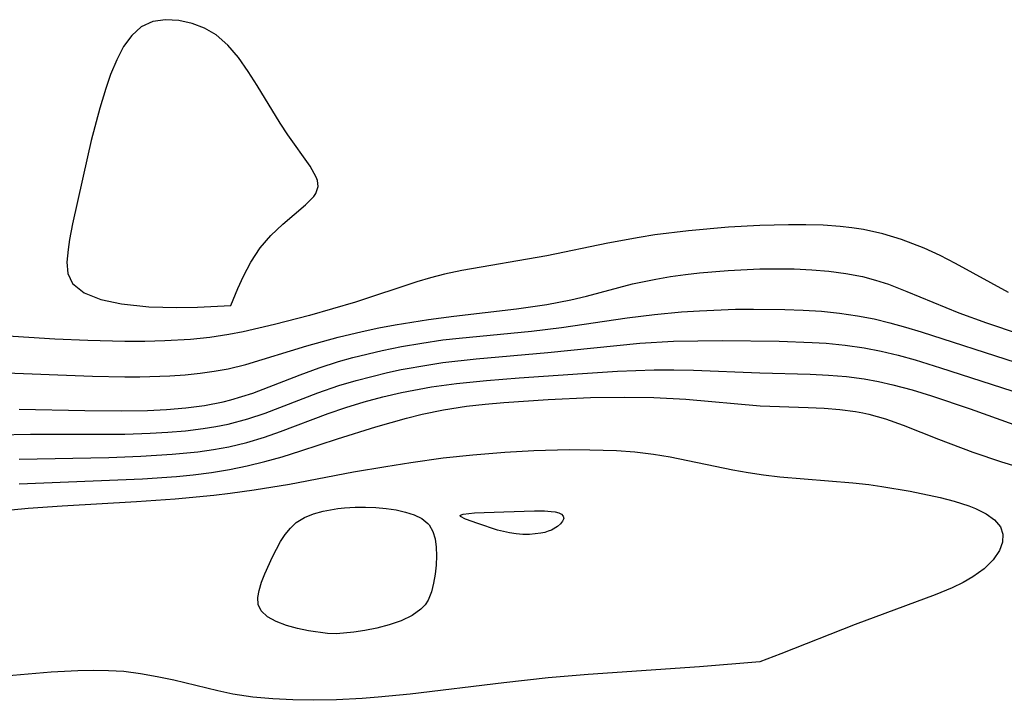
# Model space of a CAD drawing. Header units: metres. Extents: x 1073367 to 1082519, y 1569854 to 1574957.
# Tile 763 of 1056: x 1080609 to 1080702, y 1571646 to 1571710. Entities that reach past the tile are written whole.
import ezdxf

# ---------------------------------------------------------------- set-up
doc = ezdxf.new("R2010")
doc.units = ezdxf.units.M
doc.layers.add('CGG_CurvaNivelLidar_v1', color=253, linetype='Continuous', lineweight=30)

msp = doc.modelspace()

# ---------------------------------------------------------------- linework, layer by layer
at = {"layer": 'CGG_CurvaNivelLidar_v1'}
for p, q in [((1080621.1412, 1571710.0418, 76.5), (1080620.0445, 1571709.5416, 76.5)), ((1080622.3277, 1571710.2246, 76.5), (1080621.1412, 1571710.0418, 76.5)), ((1080623.5769, 1571710.157, 76.5), (1080622.3277, 1571710.2246, 76.5)), ((1080624.8421, 1571709.8802, 76.5), (1080623.5769, 1571710.157, 76.5)), ((1080626.0206, 1571709.4379, 76.5), (1080624.8421, 1571709.8802, 76.5)), ((1080620.0445, 1571709.5416, 76.5), (1080619.1425, 1571708.7393, 76.5)), ((1080627.1257, 1571708.797, 76.5), (1080626.0206, 1571709.4379, 76.5)), ((1080619.1425, 1571708.7393, 76.5), (1080618.3769, 1571707.6825, 76.5)), ((1080628.2278, 1571707.8241, 76.5), (1080627.1257, 1571708.797, 76.5)), ((1080618.3769, 1571707.6825, 76.5), (1080617.7163, 1571706.4342, 76.5)), ((1080629.2243, 1571706.6389, 76.5), (1080628.2278, 1571707.8241, 76.5)), ((1080617.7163, 1571706.4342, 76.5), (1080617.1358, 1571705.0442, 76.5)), ((1080630.1566, 1571705.3145, 76.5), (1080629.2243, 1571706.6389, 76.5)), ((1080631.0014, 1571704.0001, 76.5), (1080630.1566, 1571705.3145, 76.5)), ((1080617.1358, 1571705.0442, 76.5), (1080616.6771, 1571703.7349, 76.5)), ((1080616.6771, 1571703.7349, 76.5), (1080616.1157, 1571701.8627, 76.5)), ((1080633.1819, 1571700.4344, 76.5), (1080631.0014, 1571704.0001, 76.5)), ((1080616.1157, 1571701.8627, 76.5), (1080615.3129, 1571698.8065, 76.5)), ((1080633.8885, 1571699.337, 76.5), (1080633.1819, 1571700.4344, 76.5)), ((1080615.3129, 1571698.8065, 76.5), (1080614.9444, 1571697.2532, 76.5)), ((1080635.9925, 1571696.3894, 76.5), (1080633.8885, 1571699.337, 76.5)), ((1080614.9444, 1571697.2532, 76.5), (1080613.5563, 1571690.9288, 76.5)), ((1080636.5674, 1571695.3552, 76.5), (1080635.9925, 1571696.3894, 76.5)), ((1080636.6846, 1571695.0351, 76.5), (1080636.5674, 1571695.3552, 76.5)), ((1080636.7661, 1571694.4656, 76.5), (1080636.6846, 1571695.0351, 76.5)), ((1080636.5466, 1571693.8123, 76.5), (1080636.7661, 1571694.4656, 76.5)), ((1080635.5736, 1571692.7318, 76.5), (1080636.3398, 1571693.5188, 76.5)), ((1080636.3398, 1571693.5188, 76.5), (1080636.5466, 1571693.8123, 76.5)), ((1080633.422, 1571690.9053, 76.5), (1080635.5736, 1571692.7318, 76.5)), ((1080613.5563, 1571690.9288, 76.5), (1080613.2702, 1571689.4624, 76.5)), ((1080632.2868, 1571689.8349, 76.5), (1080633.422, 1571690.9053, 76.5)), ((1080671.7624, 1571690.2748, 76), (1080668.5855, 1571689.8783, 76)), ((1080675.5512, 1571690.6037, 76), (1080671.7624, 1571690.2748, 76)), ((1080678.5158, 1571690.77, 76), (1080675.5512, 1571690.6037, 76)), ((1080681.2104, 1571690.8462, 76), (1080678.5158, 1571690.77, 76)), ((1080682.8541, 1571690.8482, 76), (1080681.2104, 1571690.8462, 76)), ((1080684.4877, 1571690.802, 76), (1080682.8541, 1571690.8482, 76)), ((1080686.1077, 1571690.6901, 76), (1080684.4877, 1571690.802, 76)), ((1080687.2097, 1571690.5646, 76), (1080686.1077, 1571690.6901, 76)), ((1080688.3013, 1571690.3911, 76), (1080687.2097, 1571690.5646, 76)), ((1080690.1152, 1571689.9804, 76), (1080688.3013, 1571690.3911, 76)), ((1080613.2702, 1571689.4624, 76.5), (1080613.1209, 1571688.5065, 76.5)), ((1080631.2634, 1571688.65, 76.5), (1080632.2868, 1571689.8349, 76.5)), ((1080667.0933, 1571689.641, 76), (1080664.1255, 1571689.0919, 76)), ((1080668.5855, 1571689.8783, 76), (1080667.0933, 1571689.641, 76)), ((1080691.8945, 1571689.4427, 76), (1080690.1152, 1571689.9804, 76)), ((1080692.9779, 1571689.0553, 76), (1080691.8945, 1571689.4427, 76)), ((1080613.1209, 1571688.5065, 76.5), (1080613.018, 1571687.3133, 76.5)), ((1080630.3887, 1571687.3168, 76.5), (1080631.2634, 1571688.65, 76.5)), ((1080664.1255, 1571689.0919, 76), (1080658.3868, 1571687.8995, 76)), ((1080694.0442, 1571688.6238, 76), (1080692.9779, 1571689.0553, 76)), ((1080695.5361, 1571687.9283, 76), (1080694.0442, 1571688.6238, 76)), ((1080658.3868, 1571687.8995, 76), (1080650.355, 1571686.5278, 76)), ((1080696.9989, 1571687.1676, 76), (1080695.5361, 1571687.9283, 76)), ((1080613.018, 1571687.3133, 76.5), (1080613.0905, 1571686.2363, 76.5)), ((1080629.7006, 1571685.998, 76.5), (1080630.3887, 1571687.3168, 76.5)), ((1080650.355, 1571686.5278, 76), (1080648.6902, 1571686.1715, 76)), ((1080672.8168, 1571686.3038, 75.5), (1080675.5135, 1571686.5288, 75.5)), ((1080675.5135, 1571686.5288, 75.5), (1080678.501, 1571686.6653, 75.5)), ((1080678.501, 1571686.6653, 75.5), (1080680.1349, 1571686.6872, 75.5)), ((1080680.1349, 1571686.6872, 75.5), (1080681.7632, 1571686.6652, 75.5)), ((1080681.7632, 1571686.6652, 75.5), (1080683.4061, 1571686.5898, 75.5)), ((1080683.4061, 1571686.5898, 75.5), (1080685.0361, 1571686.4524, 75.5)), ((1080702.0081, 1571684.4285, 76), (1080696.9989, 1571687.1676, 76)), ((1080613.0905, 1571686.2363, 76.5), (1080613.5382, 1571685.2951, 76.5)), ((1080629.1701, 1571684.8177, 76.5), (1080629.7006, 1571685.998, 76.5)), ((1080647.3847, 1571685.8397, 76), (1080646.0923, 1571685.4636, 76)), ((1080648.6902, 1571686.1715, 76), (1080647.3847, 1571685.8397, 76)), ((1080666.4837, 1571685.2468, 75.5), (1080668.6679, 1571685.716, 75.5)), ((1080668.6679, 1571685.716, 75.5), (1080670.0667, 1571685.9541, 75.5)), ((1080670.0667, 1571685.9541, 75.5), (1080671.4738, 1571686.1505, 75.5)), ((1080671.4738, 1571686.1505, 75.5), (1080672.8168, 1571686.3038, 75.5)), ((1080685.0361, 1571686.4524, 75.5), (1080686.6304, 1571686.2427, 75.5)), ((1080686.6304, 1571686.2427, 75.5), (1080688.2018, 1571685.9388, 75.5)), ((1080688.2018, 1571685.9388, 75.5), (1080689.448, 1571685.6115, 75.5)), ((1080689.448, 1571685.6115, 75.5), (1080690.6755, 1571685.2155, 75.5)), ((1080613.5382, 1571685.2951, 76.5), (1080614.6362, 1571684.4206, 76.5)), ((1080628.5, 1571683.2125, 76.5), (1080629.1701, 1571684.8177, 76.5)), ((1080646.0923, 1571685.4636, 76), (1080640.2842, 1571683.5343, 76)), ((1080662.1376, 1571684.1114, 75.5), (1080666.4837, 1571685.2468, 75.5)), ((1080690.6755, 1571685.2155, 75.5), (1080692.41, 1571684.5508, 75.5)), ((1080614.6362, 1571684.4206, 76.5), (1080616.2341, 1571683.7933, 76.5)), ((1080616.2341, 1571683.7933, 76.5), (1080618.1726, 1571683.3766, 76.5)), ((1080658.3746, 1571683.3061, 75.5), (1080660.6497, 1571683.7578, 75.5)), ((1080660.6497, 1571683.7578, 75.5), (1080662.1376, 1571684.1114, 75.5)), ((1080692.41, 1571684.5508, 75.5), (1080697.3266, 1571682.5356, 75.5)), ((1080618.1726, 1571683.3766, 76.5), (1080620.7681, 1571683.1014, 76.5)), ((1080620.7681, 1571683.1014, 76.5), (1080623.418, 1571683.0213, 76.5)), ((1080623.418, 1571683.0213, 76.5), (1080625.3673, 1571683.0529, 76.5)), ((1080625.3673, 1571683.0529, 76.5), (1080628.5, 1571683.2125, 76.5)), ((1080640.2842, 1571683.5343, 76), (1080635.9278, 1571682.2806, 76)), ((1080649.5974, 1571682.2163, 75.5), (1080655.5154, 1571682.8862, 75.5)), ((1080655.5154, 1571682.8862, 75.5), (1080658.3746, 1571683.3061, 75.5)), ((1080672.7868, 1571682.7178, 75), (1080676.1904, 1571682.8521, 75)), ((1080676.1904, 1571682.8521, 75), (1080677.8921, 1571682.8766, 75)), ((1080677.8921, 1571682.8766, 75), (1080680.8651, 1571682.846, 75)), ((1080680.8651, 1571682.846, 75), (1080682.5996, 1571682.7785, 75)), ((1080635.9278, 1571682.2806, 76), (1080632.6282, 1571681.4292, 76)), ((1080644.0492, 1571681.3921, 75.5), (1080647.1884, 1571681.9, 75.5)), ((1080647.1884, 1571681.9, 75.5), (1080649.5974, 1571682.2163, 75.5)), ((1080659.7585, 1571681.1268, 75), (1080665.9792, 1571682.0461, 75)), ((1080665.9792, 1571682.0461, 75), (1080668.5601, 1571682.3783, 75)), ((1080668.5601, 1571682.3783, 75), (1080671.0872, 1571682.6072, 75)), ((1080671.0872, 1571682.6072, 75), (1080672.7868, 1571682.7178, 75)), ((1080682.5996, 1571682.7785, 75), (1080684.3272, 1571682.6653, 75)), ((1080684.3272, 1571682.6653, 75), (1080686.0452, 1571682.4952, 75)), ((1080686.0452, 1571682.4952, 75), (1080687.7503, 1571682.2527, 75)), ((1080687.7503, 1571682.2527, 75), (1080689.3155, 1571681.9467, 75)), ((1080689.3155, 1571681.9467, 75), (1080690.7994, 1571681.5841, 75)), ((1080697.3266, 1571682.5356, 75.5), (1080699.9236, 1571681.5728, 75.5)), ((1080632.6282, 1571681.4292, 76), (1080629.6573, 1571680.7333, 76)), ((1080640.9342, 1571680.7708, 75.5), (1080642.4879, 1571681.0969, 75.5)), ((1080642.4879, 1571681.0969, 75.5), (1080644.0492, 1571681.3921, 75.5)), ((1080656.9194, 1571680.8009, 75), (1080659.7585, 1571681.1268, 75)), ((1080690.7994, 1571681.5841, 75), (1080692.2747, 1571681.1705, 75)), ((1080692.2747, 1571681.1705, 75), (1080693.7447, 1571680.7213, 75)), ((1080699.9236, 1571681.5728, 75.5), (1080703.013, 1571680.5437, 75.5)), ((1080611.8703, 1571680.0408, 76), (1080606.9622, 1571680.3383, 76)), ((1080614.9799, 1571679.8965, 76), (1080611.8703, 1571680.0408, 76)), ((1080624.6791, 1571680.0102, 76), (1080622.2645, 1571679.8631, 76)), ((1080626.5142, 1571680.1979, 76), (1080624.6791, 1571680.0102, 76)), ((1080628.3325, 1571680.4704, 76), (1080626.5142, 1571680.1979, 76)), ((1080629.6573, 1571680.7333, 76), (1080628.3325, 1571680.4704, 76)), ((1080635.6783, 1571679.3865, 75.5), (1080638.6401, 1571680.2204, 75.5)), ((1080638.6401, 1571680.2204, 75.5), (1080640.9342, 1571680.7708, 75.5)), ((1080648.5329, 1571679.9536, 75), (1080650.0883, 1571680.1411, 75)), ((1080650.0883, 1571680.1411, 75), (1080656.9194, 1571680.8009, 75)), ((1080693.7447, 1571680.7213, 75), (1080702.7221, 1571677.8204, 75)), ((1080618.5021, 1571679.8067, 76), (1080614.9799, 1571679.8965, 76)), ((1080620.3862, 1571679.8118, 76), (1080618.5021, 1571679.8067, 76)), ((1080622.2645, 1571679.8631, 76), (1080620.3862, 1571679.8118, 76)), ((1080629.9262, 1571677.6482, 75.5), (1080635.6783, 1571679.3865, 75.5)), ((1080642.7959, 1571678.9579, 75), (1080644.6253, 1571679.328, 75)), ((1080644.6253, 1571679.328, 75), (1080646.5736, 1571679.6676, 75)), ((1080646.5736, 1571679.6676, 75), (1080648.5329, 1571679.9536, 75)), ((1080658.4613, 1571678.7691, 74.5), (1080667.155, 1571679.6645, 74.5)), ((1080667.155, 1571679.6645, 74.5), (1080670.3497, 1571679.8484, 74.5)), ((1080670.3497, 1571679.8484, 74.5), (1080674.9311, 1571679.9189, 74.5)), ((1080674.9311, 1571679.9189, 74.5), (1080680.3276, 1571679.8428, 74.5)), ((1080680.3276, 1571679.8428, 74.5), (1080683.4642, 1571679.7278, 74.5)), ((1080683.4642, 1571679.7278, 74.5), (1080684.776, 1571679.6429, 74.5)), ((1080684.776, 1571679.6429, 74.5), (1080686.5728, 1571679.4753, 74.5)), ((1080686.5728, 1571679.4753, 74.5), (1080688.3554, 1571679.2249, 74.5)), ((1080688.3554, 1571679.2249, 74.5), (1080689.9749, 1571678.904, 74.5)), ((1080638.692, 1571677.9067, 75), (1080640.0482, 1571678.2925, 75)), ((1080640.0482, 1571678.2925, 75), (1080642.7959, 1571678.9579, 75)), ((1080648.5427, 1571677.8149, 74.5), (1080651.6841, 1571678.1735, 74.5)), ((1080651.6841, 1571678.1735, 74.5), (1080658.4613, 1571678.7691, 74.5)), ((1080689.9749, 1571678.904, 74.5), (1080691.5832, 1571678.5108, 74.5)), ((1080691.5832, 1571678.5108, 74.5), (1080693.1842, 1571678.066, 74.5)), ((1080626.9366, 1571676.9923, 75.5), (1080628.2552, 1571677.2386, 75.5)), ((1080628.2552, 1571677.2386, 75.5), (1080629.9262, 1571677.6482, 75.5)), ((1080635.0735, 1571676.6714, 75), (1080636.8693, 1571677.3194, 75)), ((1080636.8693, 1571677.3194, 75), (1080638.692, 1571677.9067, 75)), ((1080644.6159, 1571677.1516, 74.5), (1080647.2281, 1571677.6214, 74.5)), ((1080647.2281, 1571677.6214, 74.5), (1080648.5427, 1571677.8149, 74.5)), ((1080693.1842, 1571678.066, 74.5), (1080695.5933, 1571677.3324, 74.5)), ((1080695.5933, 1571677.3324, 74.5), (1080702.3354, 1571675.1635, 74.5)), ((1080601.8992, 1571677.0735, 75.5), (1080615.4199, 1571676.543, 75.5)), ((1080615.4199, 1571676.543, 75.5), (1080618.493, 1571676.4744, 75.5)), ((1080618.493, 1571676.4744, 75.5), (1080619.9073, 1571676.4767, 75.5)), ((1080619.9073, 1571676.4767, 75.5), (1080622.7547, 1571676.5652, 75.5)), ((1080622.7547, 1571676.5652, 75.5), (1080624.1845, 1571676.6626, 75.5)), ((1080624.1845, 1571676.6626, 75.5), (1080625.6051, 1571676.8057, 75.5)), ((1080625.6051, 1571676.8057, 75.5), (1080626.9366, 1571676.9923, 75.5)), ((1080630.5793, 1571674.9444, 75), (1080635.0735, 1571676.6714, 75)), ((1080640.3548, 1571676.1315, 74.5), (1080643.3071, 1571676.8728, 74.5)), ((1080643.3071, 1571676.8728, 74.5), (1080644.6159, 1571677.1516, 74.5)), ((1080652.6618, 1571676.1268, 74), (1080655.7601, 1571676.371, 74)), ((1080655.7601, 1571676.371, 74), (1080661.7416, 1571676.8016, 74)), ((1080661.7416, 1571676.8016, 74), (1080665.0639, 1571677.0052, 74)), ((1080665.0639, 1571677.0052, 74), (1080668.5099, 1571677.1423, 74)), ((1080668.5099, 1571677.1423, 74), (1080670.3728, 1571677.1466, 74)), ((1080670.3728, 1571677.1466, 74), (1080672.2349, 1571677.1032, 74)), ((1080672.2349, 1571677.1032, 74), (1080678.5114, 1571676.8406, 74)), ((1080678.5114, 1571676.8406, 74), (1080683.2648, 1571676.7171, 74)), ((1080683.2648, 1571676.7171, 74), (1080684.9859, 1571676.6373, 74)), ((1080684.9859, 1571676.6373, 74), (1080686.6817, 1571676.5006, 74)), ((1080686.6817, 1571676.5006, 74), (1080688.3652, 1571676.2827, 74)), ((1080688.3652, 1571676.2827, 74), (1080689.7252, 1571676.0322, 74)), ((1080636.7223, 1571674.9541, 74.5), (1080638.7222, 1571675.6435, 74.5)), ((1080638.7222, 1571675.6435, 74.5), (1080640.3548, 1571676.1315, 74.5)), ((1080644.6293, 1571674.9774, 74), (1080647.4817, 1571675.5121, 74)), ((1080647.4817, 1571675.5121, 74), (1080649.8336, 1571675.8395, 74)), ((1080649.8336, 1571675.8395, 74), (1080652.6618, 1571676.1268, 74)), ((1080689.7252, 1571676.0322, 74), (1080691.077, 1571675.725, 74)), ((1080691.077, 1571675.725, 74), (1080692.9131, 1571675.2359, 74)), ((1080628.4933, 1571674.2881, 75), (1080630.5793, 1571674.9444, 75)), ((1080631.7551, 1571673.0412, 74.5), (1080636.7223, 1571674.9541, 74.5)), ((1080641.1074, 1571674.1092, 74), (1080642.8599, 1571674.5709, 74)), ((1080642.8599, 1571674.5709, 74), (1080644.6293, 1571674.9774, 74)), ((1080658.5009, 1571674.3334, 73.5), (1080662.4958, 1571674.5054, 73.5)), ((1080662.4958, 1571674.5054, 73.5), (1080665.6821, 1571674.5648, 73.5)), ((1080665.6821, 1571674.5648, 73.5), (1080668.4789, 1571674.5345, 73.5)), ((1080668.4789, 1571674.5345, 73.5), (1080671.5084, 1571674.3629, 73.5)), ((1080692.9131, 1571675.2359, 74), (1080694.7403, 1571674.6855, 74)), ((1080694.7403, 1571674.6855, 74), (1080698.3728, 1571673.4584, 74)), ((1080622.4383, 1571673.3855, 75), (1080624.2413, 1571673.5372, 75)), ((1080624.2413, 1571673.5372, 75), (1080626.0238, 1571673.7703, 75)), ((1080626.0238, 1571673.7703, 75), (1080627.7791, 1571674.1099, 75)), ((1080627.7791, 1571674.1099, 75), (1080628.4933, 1571674.2881, 75)), ((1080637.7135, 1571673.0165, 74), (1080639.3755, 1571673.588, 74)), ((1080639.3755, 1571673.588, 74), (1080641.1074, 1571674.1092, 74)), ((1080648.6192, 1571673.3627, 73.5), (1080650.7788, 1571673.6918, 73.5)), ((1080650.7788, 1571673.6918, 73.5), (1080652.5328, 1571673.8938, 73.5)), ((1080652.5328, 1571673.8938, 73.5), (1080654.2946, 1571674.0549, 73.5)), ((1080654.2946, 1571674.0549, 73.5), (1080658.5009, 1571674.3334, 73.5)), ((1080671.5084, 1571674.3629, 73.5), (1080678.5402, 1571673.7429, 73.5)), ((1080678.5402, 1571673.7429, 73.5), (1080683.07, 1571673.5852, 73.5)), ((1080683.07, 1571673.5852, 73.5), (1080684.5745, 1571673.509, 73.5)), ((1080684.5745, 1571673.509, 73.5), (1080686.0692, 1571673.3829, 73.5)), ((1080608.5145, 1571673.4218, 75), (1080614.7166, 1571673.2861, 75)), ((1080614.7166, 1571673.2861, 75), (1080618.1824, 1571673.2507, 75)), ((1080618.1824, 1571673.2507, 75), (1080620.6203, 1571673.2962, 75)), ((1080620.6203, 1571673.2962, 75), (1080622.4383, 1571673.3855, 75)), ((1080630.1, 1571672.4908, 74.5), (1080631.7551, 1571673.0412, 74.5)), ((1080633.2056, 1571671.2982, 74), (1080637.7135, 1571673.0165, 74)), ((1080642.226, 1571671.7425, 73.5), (1080645.1246, 1571672.5794, 73.5)), ((1080645.1246, 1571672.5794, 73.5), (1080646.5861, 1571672.9453, 73.5)), ((1080646.5861, 1571672.9453, 73.5), (1080648.6192, 1571673.3627, 73.5)), ((1080686.0692, 1571673.3829, 73.5), (1080687.5498, 1571673.1827, 73.5)), ((1080687.5498, 1571673.1827, 73.5), (1080688.2448, 1571673.0543, 73.5)), ((1080688.2448, 1571673.0543, 73.5), (1080688.8076, 1571672.9316, 73.5)), ((1080688.8076, 1571672.9316, 73.5), (1080690.373, 1571672.5038, 73.5)), ((1080698.3728, 1571673.4584, 74), (1080703.8444, 1571671.4753, 74)), ((1080625.8945, 1571671.5797, 74.5), (1080627.0837, 1571671.7695, 74.5)), ((1080627.0837, 1571671.7695, 74.5), (1080628.2616, 1571672.0066, 74.5)), ((1080628.2616, 1571672.0066, 74.5), (1080630.1, 1571672.4908, 74.5)), ((1080638.5971, 1571670.6105, 73.5), (1080642.226, 1571671.7425, 73.5)), ((1080690.373, 1571672.5038, 73.5), (1080692.0567, 1571671.9172, 73.5)), ((1080692.0567, 1571671.9172, 73.5), (1080695.4048, 1571670.5741, 73.5)), ((1080601.1045, 1571670.8817, 74.5), (1080609.5676, 1571671.0449, 74.5)), ((1080609.5676, 1571671.0449, 74.5), (1080616.0753, 1571671.0392, 74.5)), ((1080616.0753, 1571671.0392, 74.5), (1080618.4965, 1571671.0688, 74.5)), ((1080618.4965, 1571671.0688, 74.5), (1080620.8793, 1571671.1484, 74.5)), ((1080620.8793, 1571671.1484, 74.5), (1080622.5625, 1571671.2433, 74.5)), ((1080622.5625, 1571671.2433, 74.5), (1080624.2354, 1571671.3821, 74.5)), ((1080624.2354, 1571671.3821, 74.5), (1080625.8945, 1571671.5797, 74.5)), ((1080630.0151, 1571670.2766, 74), (1080631.6908, 1571670.7724, 74)), ((1080631.6908, 1571670.7724, 74), (1080633.2056, 1571671.2982, 74)), ((1080626.8643, 1571669.6058, 74), (1080628.3145, 1571669.8722, 74)), ((1080628.3145, 1571669.8722, 74), (1080630.0151, 1571670.2766, 74)), ((1080635.1194, 1571669.4653, 73.5), (1080638.5971, 1571670.6105, 73.5)), ((1080695.4048, 1571670.5741, 73.5), (1080698.6207, 1571669.356, 73.5)), ((1080608.5132, 1571668.692, 74), (1080616.9866, 1571668.8632, 74)), ((1080616.9866, 1571668.8632, 74), (1080619.9922, 1571668.9661, 74)), ((1080619.9922, 1571668.9661, 74), (1080622.9635, 1571669.151, 74)), ((1080622.9635, 1571669.151, 74), (1080625.4007, 1571669.3973, 74)), ((1080625.4007, 1571669.3973, 74), (1080626.8643, 1571669.6058, 74)), ((1080631.7244, 1571668.4572, 73.5), (1080633.3735, 1571668.9198, 73.5)), ((1080633.3735, 1571668.9198, 73.5), (1080635.1194, 1571669.4653, 73.5)), ((1080648.5645, 1571668.8119, 73), (1080651.3678, 1571669.1151, 73)), ((1080651.3678, 1571669.1151, 73), (1080654.4181, 1571669.3584, 73)), ((1080654.4181, 1571669.3584, 73), (1080657.1563, 1571669.5068, 73)), ((1080657.1563, 1571669.5068, 73), (1080660.4753, 1571669.5891, 73)), ((1080660.4753, 1571669.5891, 73), (1080662.4215, 1571669.5862, 73)), ((1080662.4215, 1571669.5862, 73), (1080664.9546, 1571669.5131, 73)), ((1080664.9546, 1571669.5131, 73), (1080666.7059, 1571669.3856, 73)), ((1080666.7059, 1571669.3856, 73), (1080668.4477, 1571669.1787, 73)), ((1080668.4477, 1571669.1787, 73), (1080670.041, 1571668.9136, 73)), ((1080670.041, 1571668.9136, 73), (1080675.9684, 1571667.697, 73)), ((1080698.6207, 1571669.356, 73.5), (1080701.3527, 1571668.4242, 73.5)), ((1080628.3848, 1571667.7091, 73.5), (1080630.0615, 1571668.0509, 73.5)), ((1080630.0615, 1571668.0509, 73.5), (1080631.7244, 1571668.4572, 73.5)), ((1080640.1112, 1571667.4908, 73), (1080643.141, 1571668.0127, 73)), ((1080643.141, 1571668.0127, 73), (1080645.5078, 1571668.3829, 73)), ((1080645.5078, 1571668.3829, 73), (1080648.5645, 1571668.8119, 73)), ((1080701.3527, 1571668.4242, 73.5), (1080703.7798, 1571667.695, 73.5)), ((1080620.1505, 1571666.8322, 73.5), (1080623.374, 1571667.0629, 73.5)), ((1080623.374, 1571667.0629, 73.5), (1080624.9453, 1571667.2195, 73.5)), ((1080624.9453, 1571667.2195, 73.5), (1080626.6708, 1571667.4347, 73.5)), ((1080626.6708, 1571667.4347, 73.5), (1080628.3848, 1571667.7091, 73.5)), ((1080634.0461, 1571666.3141, 73), (1080640.1112, 1571667.4908, 73)), ((1080675.9684, 1571667.697, 73), (1080677.4036, 1571667.435, 73)), ((1080677.4036, 1571667.435, 73), (1080678.8457, 1571667.2133, 73)), ((1080678.8457, 1571667.2133, 73), (1080680.3853, 1571667.0324, 73)), ((1080680.3853, 1571667.0324, 73), (1080687.3037, 1571666.4567, 73)), ((1080608.5109, 1571666.3591, 73.5), (1080620.1505, 1571666.8322, 73.5)), ((1080630.7065, 1571665.7812, 73), (1080634.0461, 1571666.3141, 73)), ((1080687.3037, 1571666.4567, 73), (1080688.7952, 1571666.2927, 73)), ((1080688.7952, 1571666.2927, 73), (1080690.023, 1571666.1146, 73)), ((1080690.023, 1571666.1146, 73), (1080692.7082, 1571665.6546, 73)), ((1080623.2509, 1571664.9462, 73), (1080626.8969, 1571665.2842, 73)), ((1080626.8969, 1571665.2842, 73), (1080628.4384, 1571665.4648, 73)), ((1080628.4384, 1571665.4648, 73), (1080630.7065, 1571665.7812, 73)), ((1080692.7082, 1571665.6546, 73), (1080695.5455, 1571665.0775, 73)), ((1080609.3563, 1571664.0636, 73), (1080612.5706, 1571664.2962, 73)), ((1080612.5706, 1571664.2962, 73), (1080619.5909, 1571664.693, 73)), ((1080619.5909, 1571664.693, 73), (1080623.2509, 1571664.9462, 73)), ((1080695.5455, 1571665.0775, 73), (1080696.8753, 1571664.7318, 73)), ((1080696.8753, 1571664.7318, 73), (1080698.2454, 1571664.2804, 73)), ((1080698.2454, 1571664.2804, 73), (1080698.8908, 1571664.0208, 73)), ((1080607.7361, 1571663.9143, 73), (1080609.3563, 1571664.0636, 73)), ((1080635.4596, 1571663.1699, 72.5), (1080636.3194, 1571663.522, 72.5)), ((1080636.3194, 1571663.522, 72.5), (1080637.2451, 1571663.7835, 72.5)), ((1080637.2451, 1571663.7835, 72.5), (1080638.6209, 1571664.0344, 72.5)), ((1080638.6209, 1571664.0344, 72.5), (1080639.2607, 1571664.105, 72.5)), ((1080639.2607, 1571664.105, 72.5), (1080640.247, 1571664.159, 72.5)), ((1080640.247, 1571664.159, 72.5), (1080641.2389, 1571664.1588, 72.5)), ((1080641.2389, 1571664.1588, 72.5), (1080642.2254, 1571664.1125, 72.5)), ((1080642.2254, 1571664.1125, 72.5), (1080643.1948, 1571664.0228, 72.5)), ((1080643.1948, 1571664.0228, 72.5), (1080644.133, 1571663.8873, 72.5)), ((1080644.133, 1571663.8873, 72.5), (1080645.0225, 1571663.6978, 72.5)), ((1080645.0225, 1571663.6978, 72.5), (1080645.8404, 1571663.4401, 72.5)), ((1080645.8404, 1571663.4401, 72.5), (1080646.5567, 1571663.0928, 72.5)), ((1080650.1723, 1571663.3688, 72.5), (1080650.266, 1571663.4413, 72.5)), ((1080650.2271, 1571663.2717, 72.5), (1080650.1723, 1571663.3688, 72.5)), ((1080650.6841, 1571663.028, 72.5), (1080650.2271, 1571663.2717, 72.5)), ((1080650.266, 1571663.4413, 72.5), (1080650.4771, 1571663.4971, 72.5)), ((1080650.4771, 1571663.4971, 72.5), (1080651.5329, 1571663.6044, 72.5)), ((1080651.5329, 1571663.6044, 72.5), (1080654.3236, 1571663.725, 72.5)), ((1080654.3236, 1571663.725, 72.5), (1080657.2199, 1571663.8044, 72.5)), ((1080657.2199, 1571663.8044, 72.5), (1080658.1495, 1571663.7946, 72.5)), ((1080658.1495, 1571663.7946, 72.5), (1080658.7812, 1571663.754, 72.5)), ((1080658.7812, 1571663.754, 72.5), (1080659.1618, 1571663.704, 72.5)), ((1080659.1618, 1571663.704, 72.5), (1080659.4995, 1571663.6152, 72.5)), ((1080659.4995, 1571663.6152, 72.5), (1080659.7648, 1571663.4811, 72.5)), ((1080659.7648, 1571663.4811, 72.5), (1080659.9295, 1571663.3042, 72.5)), ((1080659.9295, 1571663.3042, 72.5), (1080659.9678, 1571663.0879, 72.5)), ((1080698.8908, 1571664.0208, 73), (1080699.8876, 1571663.5257, 73)), ((1080699.8876, 1571663.5257, 73), (1080700.6906, 1571662.9602, 73)), ((1080634.1327, 1571662.1803, 72.5), (1080634.6936, 1571662.6979, 72.5)), ((1080634.6936, 1571662.6979, 72.5), (1080635.4596, 1571663.1699, 72.5)), ((1080646.5567, 1571663.0928, 72.5), (1080647.1316, 1571662.6256, 72.5)), ((1080647.1316, 1571662.6256, 72.5), (1080647.2597, 1571662.4698, 72.5)), ((1080647.2597, 1571662.4698, 72.5), (1080647.5975, 1571661.8583, 72.5)), ((1080651.8393, 1571662.5969, 72.5), (1080650.6841, 1571663.028, 72.5)), ((1080653.6975, 1571661.9961, 72.5), (1080651.8393, 1571662.5969, 72.5)), ((1080659.3858, 1571662.3325, 72.5), (1080658.8095, 1571661.9756, 72.5)), ((1080659.6593, 1571662.5769, 72.5), (1080659.3858, 1571662.3325, 72.5)), ((1080659.8674, 1571662.837, 72.5), (1080659.6593, 1571662.5769, 72.5)), ((1080659.9678, 1571663.0879, 72.5), (1080659.8674, 1571662.837, 72.5)), ((1080700.6906, 1571662.9602, 73), (1080701.2384, 1571662.3046, 73)), ((1080633.2076, 1571660.9054, 72.5), (1080633.6436, 1571661.5748, 72.5)), ((1080633.6436, 1571661.5748, 72.5), (1080634.1327, 1571662.1803, 72.5)), ((1080647.5975, 1571661.8583, 72.5), (1080647.8076, 1571661.1485, 72.5)), ((1080654.8357, 1571661.7305, 72.5), (1080653.6975, 1571661.9961, 72.5)), ((1080655.4739, 1571661.6341, 72.5), (1080654.8357, 1571661.7305, 72.5)), ((1080656.119, 1571661.5776, 72.5), (1080655.4739, 1571661.6341, 72.5)), ((1080656.7422, 1571661.5705, 72.5), (1080656.119, 1571661.5776, 72.5)), ((1080657.796, 1571661.6853, 72.5), (1080656.7422, 1571661.5705, 72.5)), ((1080658.1773, 1571661.767, 72.5), (1080657.796, 1571661.6853, 72.5)), ((1080658.5, 1571661.8765, 72.5), (1080658.1773, 1571661.767, 72.5)), ((1080658.8095, 1571661.9756, 72.5), (1080658.5, 1571661.8765, 72.5)), ((1080701.2384, 1571662.3046, 73), (1080701.4696, 1571661.5974, 73)), ((1080701.4696, 1571661.5974, 73), (1080701.4379, 1571660.8319, 73)), ((1080632.4377, 1571659.4531, 72.5), (1080633.2076, 1571660.9054, 72.5)), ((1080647.8076, 1571661.1485, 72.5), (1080647.9182, 1571660.3684, 72.5)), ((1080701.4379, 1571660.8319, 73), (1080701.1608, 1571660.0494, 73)), ((1080647.9496, 1571659.5413, 72.5), (1080647.9152, 1571658.6873, 72.5)), ((1080647.9182, 1571660.3684, 72.5), (1080647.9496, 1571659.5413, 72.5)), ((1080701.1608, 1571660.0494, 73), (1080700.5562, 1571659.1721, 73)), ((1080631.7141, 1571657.8486, 72.5), (1080632.4377, 1571659.4531, 72.5)), ((1080647.9152, 1571658.6873, 72.5), (1080647.8222, 1571657.8248, 72.5)), ((1080700.5562, 1571659.1721, 73), (1080699.6963, 1571658.3405, 73)), ((1080631.4122, 1571657.0559, 72.5), (1080631.7141, 1571657.8486, 72.5)), ((1080647.8222, 1571657.8248, 72.5), (1080647.6714, 1571656.9726, 72.5)), ((1080699.6963, 1571658.3405, 73), (1080698.6293, 1571657.5704, 73)), ((1080631.1775, 1571656.2853, 72.5), (1080631.4122, 1571657.0559, 72.5)), ((1080647.6714, 1571656.9726, 72.5), (1080647.4571, 1571656.1511, 72.5)), ((1080697.7087, 1571657.0384, 73), (1080696.6706, 1571656.532, 73)), ((1080698.6293, 1571657.5704, 73), (1080697.7087, 1571657.0384, 73)), ((1080631.0459, 1571655.6036, 72.5), (1080631.1775, 1571656.2853, 72.5)), ((1080647.4571, 1571656.1511, 72.5), (1080647.1501, 1571655.3783, 72.5)), ((1080695.0777, 1571655.8663, 73), (1080687.5217, 1571653.0683, 73)), ((1080696.6706, 1571656.532, 73), (1080695.0777, 1571655.8663, 73)), ((1080631.0854, 1571654.9486, 72.5), (1080631.0459, 1571655.6036, 72.5)), ((1080631.371, 1571654.3437, 72.5), (1080631.0854, 1571654.9486, 72.5)), ((1080646.8589, 1571654.9271, 72.5), (1080646.4756, 1571654.5073, 72.5)), ((1080647.1501, 1571655.3783, 72.5), (1080646.8589, 1571654.9271, 72.5)), ((1080631.9609, 1571653.7947, 72.5), (1080631.371, 1571654.3437, 72.5)), ((1080646.4756, 1571654.5073, 72.5), (1080645.6382, 1571653.9053, 72.5)), ((1080632.7839, 1571653.3437, 72.5), (1080631.9609, 1571653.7947, 72.5)), ((1080633.7591, 1571652.9805, 72.5), (1080632.7839, 1571653.3437, 72.5)), ((1080643.474, 1571653.0314, 72.5), (1080642.3011, 1571652.7325, 72.5)), ((1080644.6118, 1571653.4179, 72.5), (1080643.474, 1571653.0314, 72.5)), ((1080645.6382, 1571653.9053, 72.5), (1080644.6118, 1571653.4179, 72.5)), ((1080687.5217, 1571653.0683, 73), (1080680.4946, 1571650.2972, 73)), ((1080634.8075, 1571652.6955, 72.5), (1080633.7591, 1571652.9805, 72.5)), ((1080635.8522, 1571652.4803, 72.5), (1080634.8075, 1571652.6955, 72.5)), ((1080637.6313, 1571652.2301, 72.5), (1080635.8522, 1571652.4803, 72.5)), ((1080638.5, 1571652.1725, 72.5), (1080637.6313, 1571652.2301, 72.5)), ((1080640.1462, 1571652.3511, 72.5), (1080638.5, 1571652.1725, 72.5)), ((1080641.1675, 1571652.5091, 72.5), (1080640.1462, 1571652.3511, 72.5)), ((1080642.3011, 1571652.7325, 72.5), (1080641.1675, 1571652.5091, 72.5)), ((1080680.4946, 1571650.2972, 73), (1080678.5, 1571649.5431, 73)), ((1080678.5, 1571649.5431, 73), (1080672.8025, 1571649.0698, 73)), ((1080611.5242, 1571648.5597, 73), (1080599.9311, 1571647.5477, 73)), ((1080614.0391, 1571648.6974, 73), (1080611.5242, 1571648.5597, 73)), ((1080615.4935, 1571648.7265, 73), (1080614.0391, 1571648.6974, 73)), ((1080616.9415, 1571648.7022, 73), (1080615.4935, 1571648.7265, 73)), ((1080618.3815, 1571648.6093, 73), (1080616.9415, 1571648.7022, 73)), ((1080619.9729, 1571648.4123, 73), (1080618.3815, 1571648.6093, 73)), ((1080621.5533, 1571648.1327, 73), (1080619.9729, 1571648.4123, 73)), ((1080672.8025, 1571649.0698, 73), (1080662.284, 1571648.3479, 73)), ((1080623.1236, 1571647.7913, 73), (1080621.5533, 1571648.1327, 73)), ((1080627.2849, 1571646.7838, 73), (1080623.1236, 1571647.7913, 73)), ((1080654.3081, 1571647.5673, 73), (1080645.4581, 1571646.495, 73)), ((1080658.5117, 1571648.034, 73), (1080654.3081, 1571647.5673, 73)), ((1080662.284, 1571648.3479, 73), (1080658.5117, 1571648.034, 73)), ((1080628.696, 1571646.4955, 73), (1080627.2849, 1571646.7838, 73)), ((1080630.6006, 1571646.2069, 73), (1080628.696, 1571646.4955, 73)), ((1080632.4795, 1571646.0285, 73), (1080630.6006, 1571646.2069, 73)), ((1080634.3718, 1571645.9326, 73), (1080632.4795, 1571646.0285, 73)), ((1080636.2733, 1571645.9017, 73), (1080634.3718, 1571645.9326, 73)), ((1080638.488, 1571645.9367, 73), (1080636.2733, 1571645.9017, 73)), ((1080640.934, 1571646.0704, 73), (1080638.488, 1571645.9367, 73)), ((1080642.4413, 1571646.1917, 73), (1080640.934, 1571646.0704, 73)), ((1080645.4581, 1571646.495, 73), (1080642.4413, 1571646.1917, 73))]:
    msp.add_line(p, q, dxfattribs=at)

doc.saveas('drawing.dxf')
